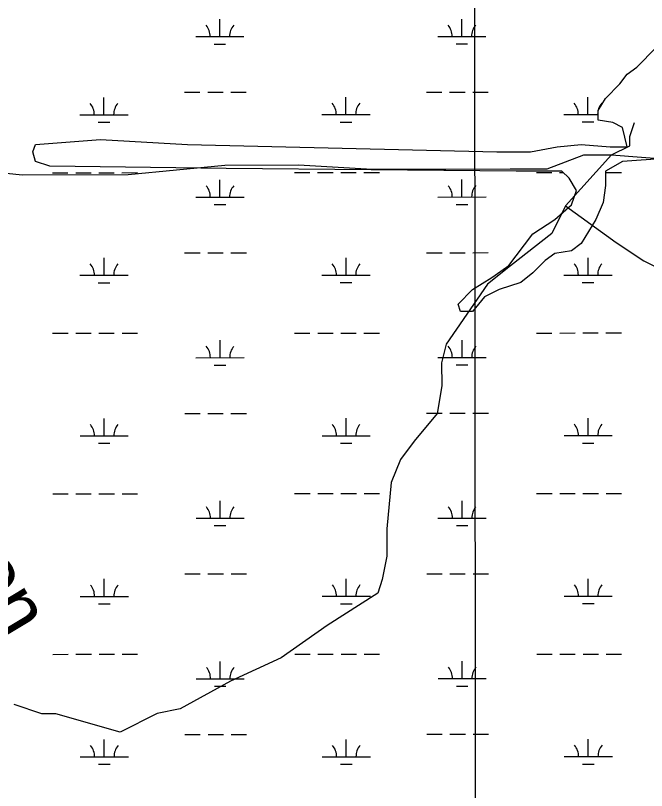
# Model space of a CAD drawing. Extents: x 3279314 to 3317160, y 734079 to 759431.
# Drawn here: x 3311356 to 3312665, y 748094 to 749700 of the extents above; entities that cross this region are included whole.
import ezdxf

# ---------------------------------------------------------------- set-up
doc = ezdxf.new("R2010")
doc.units = 0
for name, color, linetype in [('V-GRID-MAJR', 7, 'Continuous'), ('V-RIVR-IDEN', 7, 'Continuous'), ('V-SITE-VEGE', 7, 'Continuous'), ('V-TOPO-SHOR', 7, 'Continuous'), ('V-WETL-SWMP', 7, 'Continuous')]:
    doc.layers.add(name, color=color, linetype=linetype)

msp = doc.modelspace()

# ---------------------------------------------------------------- linework, layer by layer
at = {"layer": 'V-GRID-MAJR'}
msp.add_spline([(3312317.2, 739470.6), (3312312, 745531.3), (3312306.7, 751593.2), (3312301.4, 757655), (3312301.4, 757656.1)], degree=3, dxfattribs=at)
at = {"layer": 'V-SITE-VEGE'}
for p, q in [((3312644.6, 749593.4), (3312684.7, 749633.6)), ((3312624.5, 749578.4), (3312644.6, 749593.4)), ((3312609.5, 749558.3), (3312624.5, 749578.4)), ((3312579.4, 749528.3), (3312609.5, 749558.3)), ((3312564.4, 749503.2), (3312579.4, 749528.3)), ((3312564.4, 749483.1), (3312564.4, 749503.2)), ((3312594.5, 749478.1), (3312564.4, 749483.1)), ((3312614.5, 749468.1), (3312594.5, 749478.1)), ((3312624.5, 749428), (3312614.5, 749468.1)), ((3311397, 749433), (3311532.3, 749443)), ((3311532.3, 749443), (3311712.6, 749433)), ((3311392, 749417.9), (3311397, 749433)), ((3311712.6, 749433), (3312354, 749417.9)), ((3312424.1, 749417.9), (3312479.2, 749428)), ((3312479.2, 749428), (3312529.3, 749433)), ((3312529.3, 749433), (3312589.5, 749428)), ((3312589.5, 749428), (3312624.5, 749428)), ((3311397, 749397.9), (3311392, 749417.9)), ((3312354, 749417.9), (3312424.1, 749417.9)), ((3311427.1, 749387.9), (3311397, 749397.9)), ((3312614.5, 749397.9), (3312579.4, 749377.8)), ((3312754.8, 749407.9), (3312614.5, 749397.9)), ((3311792.8, 749382.8), (3311427.1, 749387.9)), ((3312394.1, 749377.8), (3311792.8, 749382.8)), ((3312489.3, 749377.8), (3312394.1, 749377.8)), ((3312504.3, 749362.8), (3312489.3, 749377.8)), ((3312519.3, 749337.7), (3312504.3, 749362.8)), ((3312579.4, 749377.8), (3312579.4, 749347.7)), ((3312579.4, 749347.7), (3312574.4, 749312.6)), ((3312509.3, 749307.6), (3312519.3, 749337.7)), ((3312474.2, 749277.5), (3312509.3, 749307.6)), ((3312574.4, 749312.6), (3312559.4, 749277.5)), ((3312429.1, 749247.5), (3312474.2, 749277.5)), ((3312559.4, 749277.5), (3312529.3, 749227.4)), ((3312394.1, 749202.3), (3312429.1, 749247.5)), ((3312529.3, 749227.4), (3312509.3, 749212.4)), ((3312379, 749182.3), (3312394.1, 749202.3)), ((3312474.2, 749207.3), (3312454.2, 749192.3)), ((3312509.3, 749212.4), (3312474.2, 749207.3)), ((3312454.2, 749192.3), (3312429.1, 749167.2)), ((3312344, 749157.2), (3312379, 749182.3)), ((3312303.9, 749132.1), (3312344, 749157.2)), ((3312429.1, 749167.2), (3312404.1, 749147.2)), ((3312404.1, 749147.2), (3312359, 749132.1)), ((3312273.8, 749102), (3312303.9, 749132.1)), ((3312359, 749132.1), (3312328.9, 749117.1)), ((3312328.9, 749117.1), (3312303.9, 749087)), ((3312278.8, 749087), (3312273.8, 749102)), ((3312303.9, 749087), (3312278.8, 749087))]:
    msp.add_line(p, q, dxfattribs=at)
at = {"layer": 'V-TOPO-SHOR'}
for p, q in [((3312644.6, 749593.4), (3312684.7, 749633.6)), ((3312624.5, 749578.4), (3312644.6, 749593.4)), ((3312609.5, 749558.3), (3312624.5, 749578.4)), ((3312579.4, 749528.3), (3312609.5, 749558.3)), ((3312564.4, 749503.2), (3312579.4, 749528.3)), ((3312564.4, 749483.1), (3312564.4, 749503.2)), ((3312594.5, 749478.1), (3312564.4, 749483.1)), ((3312614.5, 749468.1), (3312594.5, 749478.1)), ((3312624.5, 749428), (3312614.5, 749468.1)), ((3311397, 749433), (3311532.3, 749443)), ((3311532.3, 749443), (3311712.6, 749433)), ((3311392, 749417.9), (3311397, 749433)), ((3311712.6, 749433), (3312354, 749417.9)), ((3312424.1, 749417.9), (3312479.2, 749428)), ((3312479.2, 749428), (3312529.3, 749433)), ((3312529.3, 749433), (3312589.5, 749428)), ((3312589.5, 749428), (3312624.5, 749428)), ((3311397, 749397.9), (3311392, 749417.9)), ((3312354, 749417.9), (3312424.1, 749417.9)), ((3311427.1, 749387.9), (3311397, 749397.9)), ((3312614.5, 749397.9), (3312579.4, 749377.8)), ((3312754.8, 749407.9), (3312614.5, 749397.9)), ((3311792.8, 749382.8), (3311427.1, 749387.9)), ((3312394.1, 749377.8), (3311792.8, 749382.8)), ((3312489.3, 749377.8), (3312394.1, 749377.8)), ((3312504.3, 749362.8), (3312489.3, 749377.8)), ((3312519.3, 749337.7), (3312504.3, 749362.8)), ((3312579.4, 749377.8), (3312579.4, 749347.7)), ((3312579.4, 749347.7), (3312574.4, 749312.6)), ((3312509.3, 749307.6), (3312519.3, 749337.7)), ((3312474.2, 749277.5), (3312509.3, 749307.6)), ((3312574.4, 749312.6), (3312559.4, 749277.5)), ((3312429.1, 749247.5), (3312474.2, 749277.5)), ((3312559.4, 749277.5), (3312529.3, 749227.4)), ((3312394.1, 749202.3), (3312429.1, 749247.5)), ((3312529.3, 749227.4), (3312509.3, 749212.4)), ((3312379, 749182.3), (3312394.1, 749202.3)), ((3312474.2, 749207.3), (3312454.2, 749192.3)), ((3312509.3, 749212.4), (3312474.2, 749207.3)), ((3312454.2, 749192.3), (3312429.1, 749167.2)), ((3312344, 749157.2), (3312379, 749182.3)), ((3312303.9, 749132.1), (3312344, 749157.2)), ((3312429.1, 749167.2), (3312404.1, 749147.2)), ((3312404.1, 749147.2), (3312359, 749132.1)), ((3312273.8, 749102), (3312303.9, 749132.1)), ((3312359, 749132.1), (3312328.9, 749117.1)), ((3312328.9, 749117.1), (3312303.9, 749087)), ((3312278.8, 749087), (3312273.8, 749102)), ((3312303.9, 749087), (3312278.8, 749087))]:
    msp.add_line(p, q, dxfattribs=at)
for points in [[(3312591.9, 749411.3), (3312716.1, 749402), (3312907, 749421.5), (3313088.5, 749383.8), (3313145.8, 749393.5), (3313193.5, 749393.6), (3313269.9, 749403.3), (3313327.1, 749422.5), (3313432.2, 749413.2), (3313460.8, 749413.3), (3313919.2, 749414.4), (3313986, 749405), (3314024.2, 749405.1), (3314186.4, 749453.2), (3314262.7, 749501.1), (3314358.1, 749539.5), (3314453.5, 749578), (3314558.4, 749625.9), (3314625.1, 749683.4), (3314701.5, 749693.1), (3314768.3, 749693.3), (3314835.2, 749683.9), (3314883, 749655.4), (3314911.7, 749626.8)], [(3310376.2, 749632.8), (3310424.2, 749549.4), (3310433.8, 749511.2), (3310462.5, 749463.5), (3310500.8, 749435), (3310567.7, 749416), (3310596.4, 749397), (3310634.6, 749368.5), (3310711, 749359.1), (3310921, 749397.8), (3311102.4, 749398.2), (3311369.9, 749370.2), (3311589.5, 749370.7), (3311789.9, 749390.3), (3311942.7, 749390.6), (3312095.5, 749381.4), (3312248.3, 749381.8), (3312381.9, 749382.1), (3312458.3, 749382.3), (3312534.7, 749411.1), (3312591.9, 749411.3), (3312630.1, 749430.4), (3312630, 749449.5), (3312639.5, 749478.2)], [(3312591.9, 749411.3), (3312496.7, 749306), (3312468.2, 749248.6), (3312382.4, 749181.6), (3312334.8, 749143.3), (3312249.1, 749019), (3312239.7, 748980.7), (3312239.8, 748933), (3312230.4, 748875.7), (3312182.8, 748818.3), (3312154.2, 748780), (3312135.2, 748732.2), (3312125.9, 748636.7), (3312126, 748579.5), (3312116.6, 748531.7), (3312107.1, 748503), (3312002.2, 748435.9), (3311906.9, 748368.9), (3311802, 748320.9), (3311697.1, 748263.3), (3311649.4, 748253.7), (3311573.1, 748215.3), (3311439.3, 748253.2), (3311410.7, 748253.1), (3311353.3, 748272.1)], [(3312496.7, 749306), (3312601.9, 749229.9), (3312659.3, 749191.8), (3312735.8, 749153.8), (3312783.6, 749115.7), (3312841, 749068.1), (3312898.5, 748972.8), (3312946.5, 748886.9)]]:
    msp.add_lwpolyline(points, dxfattribs=at)
at = {"layer": 'V-WETL-SWMP'}
for p, q in [((3311779.7, 749656.5), (3311779.7, 749692.5)), ((3312281.6, 749656.7), (3312281.6, 749692.7)), ((3311729.7, 749656.5), (3311829.7, 749656.5)), ((3312231.6, 749656.7), (3312331.6, 749656.8)), ((3311767.7, 749641), (3311791.7, 749641.1)), ((3312269.6, 749641.3), (3312293.6, 749641.3)), ((3312644.6, 749593.4), (3312684.7, 749633.6)), ((3312644.6, 749593.4), (3312684.7, 749633.6)), ((3312624.5, 749578.4), (3312644.6, 749593.4)), ((3312624.5, 749578.4), (3312644.6, 749593.4)), ((3312609.5, 749558.3), (3312624.5, 749578.4)), ((3312609.5, 749558.3), (3312624.5, 749578.4)), ((3312579.4, 749528.3), (3312609.5, 749558.3)), ((3312579.4, 749528.3), (3312609.5, 749558.3)), ((3311706.4, 749541), (3311738.4, 749541)), ((3311754.4, 749541), (3311786.4, 749541.1)), ((3311802.4, 749541.1), (3311834.4, 749541.1)), ((3312208.3, 749541.3), (3312240.3, 749541.3)), ((3312256.3, 749541.3), (3312288.3, 749541.3)), ((3312304.3, 749541.3), (3312336.3, 749541.3)), ((3311539.3, 749494.5), (3311539.3, 749530.5)), ((3312041.3, 749494.8), (3312041.2, 749530.8)), ((3312543.2, 749495), (3312543.1, 749531)), ((3312564.4, 749503.2), (3312579.4, 749528.3)), ((3312564.4, 749503.2), (3312579.4, 749528.3)), ((3311489.3, 749494.5), (3311589.3, 749494.5)), ((3311991.3, 749494.7), (3312091.3, 749494.8)), ((3312493.2, 749495), (3312564.4, 749495)), ((3312564.4, 749483.1), (3312564.4, 749503.2)), ((3312564.4, 749483.1), (3312564.4, 749503.2)), ((3311527.4, 749479.1), (3311551.4, 749479.1)), ((3312029.3, 749479.3), (3312053.3, 749479.3)), ((3312531.2, 749479.6), (3312555.2, 749479.6)), ((3312594.5, 749478.1), (3312564.4, 749483.1)), ((3312594.5, 749478.1), (3312564.4, 749483.1)), ((3312614.5, 749468.1), (3312594.5, 749478.1)), ((3312614.5, 749468.1), (3312594.5, 749478.1)), ((3312624.5, 749428), (3312614.5, 749468.1)), ((3312624.5, 749428), (3312614.5, 749468.1)), ((3311397, 749433), (3311532.3, 749443)), ((3311397, 749433), (3311532.3, 749443)), ((3311532.3, 749443), (3311712.6, 749433)), ((3311532.3, 749443), (3311712.6, 749433)), ((3311392, 749417.9), (3311397, 749433)), ((3311392, 749417.9), (3311397, 749433)), ((3311712.6, 749433), (3312354, 749417.9)), ((3311712.6, 749433), (3312354, 749417.9)), ((3312424.1, 749417.9), (3312479.2, 749428)), ((3312424.1, 749417.9), (3312479.2, 749428)), ((3312479.2, 749428), (3312529.3, 749433)), ((3312479.2, 749428), (3312529.3, 749433)), ((3312529.3, 749433), (3312589.5, 749428)), ((3312529.3, 749433), (3312589.5, 749428)), ((3312589.5, 749428), (3312624.5, 749428)), ((3312589.5, 749428), (3312624.5, 749428)), ((3311397, 749397.9), (3311392, 749417.9)), ((3311397, 749397.9), (3311392, 749417.9)), ((3312354, 749417.9), (3312424.1, 749417.9)), ((3312354, 749417.9), (3312424.1, 749417.9)), ((3311427.1, 749387.9), (3311397, 749397.9)), ((3311427.1, 749387.9), (3311397, 749397.9)), ((3312614.5, 749397.9), (3312579.4, 749377.8)), ((3312614.5, 749397.9), (3312579.4, 749377.8)), ((3312754.8, 749407.9), (3312614.5, 749397.9)), ((3312754.8, 749407.9), (3312614.5, 749397.9)), ((3311792.8, 749382.8), (3311427.1, 749387.9)), ((3311792.8, 749382.8), (3311427.1, 749387.9)), ((3312394.1, 749377.8), (3311792.8, 749382.8)), ((3312394.1, 749377.8), (3311792.8, 749382.8)), ((3311432.6, 749374.4), (3311464.6, 749374.4)), ((3311480.6, 749374.4), (3311512.6, 749374.4)), ((3311528.6, 749374.4), (3311560.6, 749374.4)), ((3311576.6, 749374.4), (3311608.6, 749374.5)), ((3311934.5, 749374.6), (3311966.5, 749374.6)), ((3311982.5, 749374.7), (3312014.5, 749374.7)), ((3312030.5, 749374.7), (3312062.5, 749374.7)), ((3312078.5, 749374.7), (3312110.5, 749374.7)), ((3312489.3, 749377.8), (3312394.1, 749377.8)), ((3312489.3, 749377.8), (3312394.1, 749377.8)), ((3312436.4, 749374.9), (3312468.4, 749374.9)), ((3312484.4, 749374.9), (3312492.2, 749374.9)), ((3312504.3, 749362.8), (3312489.3, 749377.8)), ((3312504.3, 749362.8), (3312489.3, 749377.8)), ((3312519.3, 749337.7), (3312504.3, 749362.8)), ((3312519.3, 749337.7), (3312504.3, 749362.8)), ((3312579.4, 749377.8), (3312579.4, 749347.7)), ((3312579.4, 749377.8), (3312579.4, 749347.7)), ((3312580.4, 749375), (3312612.4, 749375)), ((3311779.9, 749323.8), (3311779.9, 749359.8)), ((3312281.8, 749324.1), (3312281.8, 749360.1)), ((3312579.4, 749347.7), (3312574.4, 749312.6)), ((3312579.4, 749347.7), (3312574.4, 749312.6)), ((3312509.3, 749307.6), (3312519.3, 749337.7)), ((3312509.3, 749307.6), (3312519.3, 749337.7)), ((3311729.9, 749323.8), (3311829.9, 749323.8)), ((3312231.8, 749324), (3312331.8, 749324.1)), ((3311767.9, 749308.4), (3311791.9, 749308.4)), ((3312269.8, 749308.6), (3312293.8, 749308.6)), ((3312474.2, 749277.5), (3312509.3, 749307.6)), ((3312474.2, 749277.5), (3312509.3, 749307.6)), ((3312574.4, 749312.6), (3312559.4, 749277.5)), ((3312574.4, 749312.6), (3312559.4, 749277.5)), ((3312429.1, 749247.5), (3312474.2, 749277.5)), ((3312429.1, 749247.5), (3312474.2, 749277.5)), ((3312559.4, 749277.5), (3312529.3, 749227.4)), ((3312559.4, 749277.5), (3312529.3, 749227.4)), ((3312394.1, 749202.3), (3312429.1, 749247.5)), ((3312394.1, 749202.3), (3312429.1, 749247.5)), ((3312529.3, 749227.4), (3312509.3, 749212.4)), ((3312529.3, 749227.4), (3312509.3, 749212.4)), ((3311706.6, 749208.3), (3311738.6, 749208.4)), ((3311754.6, 749208.4), (3311786.6, 749208.4)), ((3311802.6, 749208.4), (3311834.6, 749208.4)), ((3312208.5, 749208.6), (3312240.5, 749208.6)), ((3312256.5, 749208.6), (3312288.5, 749208.6)), ((3312304.5, 749208.6), (3312336.5, 749208.7)), ((3312379, 749182.3), (3312394.1, 749202.3)), ((3312379, 749182.3), (3312394.1, 749202.3)), ((3312474.2, 749207.3), (3312454.2, 749192.3)), ((3312474.2, 749207.3), (3312454.2, 749192.3)), ((3312509.3, 749212.4), (3312474.2, 749207.3)), ((3312509.3, 749212.4), (3312474.2, 749207.3)), ((3311539.5, 749161.8), (3311539.5, 749197.8)), ((3312041.4, 749162.1), (3312041.4, 749198.1)), ((3312454.2, 749192.3), (3312429.1, 749167.2)), ((3312454.2, 749192.3), (3312429.1, 749167.2)), ((3312543.3, 749162.3), (3312543.3, 749198.3)), ((3312344, 749157.2), (3312379, 749182.3)), ((3312344, 749157.2), (3312379, 749182.3)), ((3311489.5, 749161.8), (3311589.5, 749161.9)), ((3311991.4, 749162.1), (3312091.4, 749162.1)), ((3312303.9, 749132.1), (3312344, 749157.2)), ((3312303.9, 749132.1), (3312344, 749157.2)), ((3312429.1, 749167.2), (3312404.1, 749147.2)), ((3312429.1, 749167.2), (3312404.1, 749147.2)), ((3312493.3, 749162.3), (3312593.3, 749162.4)), ((3311527.5, 749146.4), (3311551.5, 749146.4)), ((3312029.4, 749146.6), (3312053.4, 749146.7)), ((3312404.1, 749147.2), (3312359, 749132.1)), ((3312404.1, 749147.2), (3312359, 749132.1)), ((3312531.3, 749146.9), (3312555.3, 749146.9)), ((3312273.8, 749102), (3312303.9, 749132.1)), ((3312273.8, 749102), (3312303.9, 749132.1)), ((3312359, 749132.1), (3312328.9, 749117.1)), ((3312359, 749132.1), (3312328.9, 749117.1)), ((3312328.9, 749117.1), (3312303.9, 749087)), ((3312328.9, 749117.1), (3312303.9, 749087)), ((3312278.8, 749087), (3312273.8, 749102)), ((3312278.8, 749087), (3312273.8, 749102)), ((3312303.9, 749087), (3312278.8, 749087)), ((3312303.9, 749087), (3312278.8, 749087)), ((3311432.7, 749041.7), (3311464.7, 749041.7)), ((3311480.7, 749041.7), (3311512.7, 749041.7)), ((3311528.7, 749041.7), (3311560.7, 749041.8)), ((3311576.7, 749041.8), (3311608.7, 749041.8)), ((3311934.6, 749042), (3311966.6, 749042)), ((3311982.6, 749042), (3312014.6, 749042)), ((3312030.6, 749042), (3312062.6, 749042)), ((3312078.6, 749042), (3312110.6, 749042)), ((3312436.5, 749042.2), (3312468.5, 749042.2)), ((3312484.5, 749042.2), (3312516.5, 749042.3)), ((3312532.5, 749042.3), (3312564.5, 749042.3)), ((3312580.5, 749042.3), (3312612.5, 749042.3)), ((3311780.1, 748991.1), (3311780.1, 749027.1)), ((3312282, 748991.4), (3312282, 749027.4)), ((3311730.1, 748991.1), (3311830.1, 748991.2)), ((3312232, 748991.4), (3312332, 748991.4)), ((3311768.1, 748975.7), (3311792.1, 748975.7)), ((3312270, 748976), (3312294, 748976)), ((3311539.7, 748829.1), (3311539.7, 748865.1)), ((3311706.7, 748875.7), (3311738.7, 748875.7)), ((3311754.7, 748875.7), (3311786.7, 748875.7)), ((3311802.7, 748875.7), (3311834.7, 748875.7)), ((3312041.6, 748829.4), (3312041.6, 748865.4)), ((3312208.6, 748875.9), (3312240.6, 748875.9)), ((3312256.6, 748875.9), (3312288.6, 748876)), ((3312304.6, 748876), (3312336.6, 748876)), ((3312543.5, 748829.7), (3312543.5, 748865.7)), ((3311489.7, 748829.1), (3311589.7, 748829.2)), ((3311991.6, 748829.4), (3312091.6, 748829.4)), ((3312493.5, 748829.6), (3312593.5, 748829.7)), ((3311527.7, 748813.7), (3311551.7, 748813.7)), ((3312029.6, 748814), (3312053.6, 748814)), ((3312531.5, 748814.2), (3312555.5, 748814.2)), ((3311432.9, 748709), (3311464.9, 748709)), ((3311480.9, 748709), (3311512.9, 748709.1)), ((3311528.9, 748709.1), (3311560.9, 748709.1)), ((3311576.9, 748709.1), (3311608.9, 748709.1)), ((3311934.8, 748709.3), (3311966.8, 748709.3)), ((3311982.8, 748709.3), (3312014.8, 748709.3)), ((3312030.8, 748709.3), (3312062.8, 748709.3)), ((3312078.8, 748709.4), (3312110.8, 748709.4)), ((3312436.7, 748709.5), (3312468.7, 748709.6)), ((3312484.7, 748709.6), (3312516.7, 748709.6)), ((3312532.7, 748709.6), (3312564.7, 748709.6)), ((3312580.7, 748709.6), (3312612.7, 748709.6)), ((3311780.2, 748658.5), (3311780.2, 748694.5)), ((3312282.1, 748658.7), (3312282.1, 748694.7)), ((3311730.2, 748658.4), (3311830.2, 748658.5)), ((3312232.1, 748658.7), (3312332.1, 748658.7)), ((3311768.2, 748643), (3311792.2, 748643)), ((3312270.2, 748643.3), (3312294.2, 748643.3)), ((3312208.8, 748543.2), (3312240.8, 748543.3)), ((3312256.8, 748543.3), (3312288.8, 748543.3)), ((3312304.8, 748543.3), (3312336.8, 748543.3)), ((3311539.9, 748496.5), (3311539.8, 748532.5)), ((3311706.9, 748543), (3311738.9, 748543)), ((3311754.9, 748543), (3311786.9, 748543)), ((3311802.9, 748543), (3311834.9, 748543.1)), ((3312041.8, 748496.7), (3312041.7, 748532.7)), ((3312543.7, 748497), (3312543.6, 748533)), ((3311489.9, 748496.4), (3311589.9, 748496.5)), ((3311991.8, 748496.7), (3312091.8, 748496.8)), ((3312493.7, 748497), (3312593.7, 748497)), ((3311527.9, 748481), (3311551.9, 748481.1)), ((3312029.8, 748481.3), (3312053.8, 748481.3)), ((3312531.7, 748481.5), (3312555.7, 748481.6)), ((3311433.1, 748376.3), (3311465.1, 748376.4)), ((3311481.1, 748376.4), (3311513.1, 748376.4)), ((3311529.1, 748376.4), (3311561.1, 748376.4)), ((3311577.1, 748376.4), (3311609.1, 748376.4)), ((3311935, 748376.6), (3311967, 748376.6)), ((3311983, 748376.6), (3312015, 748376.6)), ((3312031, 748376.7), (3312063, 748376.7)), ((3312079, 748376.7), (3312111, 748376.7)), ((3312436.9, 748376.9), (3312468.9, 748376.9)), ((3312484.9, 748376.9), (3312516.9, 748376.9)), ((3312532.9, 748376.9), (3312564.9, 748376.9)), ((3312580.9, 748376.9), (3312612.9, 748377)), ((3311780.4, 748325.8), (3311780.4, 748361.8)), ((3312282.3, 748326), (3312282.3, 748362)), ((3311730.4, 748325.8), (3311830.4, 748325.8)), ((3312232.3, 748326), (3312332.3, 748326.1)), ((3311768.4, 748310.3), (3311792.4, 748310.4)), ((3312270.3, 748310.6), (3312294.3, 748310.6)), ((3311707.1, 748210.3), (3311739.1, 748210.3)), ((3311755.1, 748210.3), (3311787.1, 748210.4)), ((3311803.1, 748210.4), (3311835.1, 748210.4)), ((3312209, 748210.6), (3312241, 748210.6)), ((3312257, 748210.6), (3312289, 748210.6)), ((3312305, 748210.6), (3312337, 748210.6)), ((3311540, 748163.8), (3311540, 748199.8)), ((3312041.9, 748164.1), (3312041.9, 748200.1)), ((3312543.8, 748164.3), (3312543.8, 748200.3)), ((3311490, 748163.8), (3311590, 748163.8)), ((3311991.9, 748164), (3312091.9, 748164.1)), ((3312493.8, 748164.3), (3312593.8, 748164.3)), ((3311528, 748148.4), (3311552, 748148.4)), ((3312029.9, 748148.6), (3312053.9, 748148.6)), ((3312531.8, 748148.9), (3312555.8, 748148.9))]:
    msp.add_line(p, q, dxfattribs=at)
for centre, start, end in [((3311724.5, 749656.9), 359.2573, 40.801), ((3311835, 749657), 139.2573, 180.801), ((3312226.4, 749657.2), 359.2573, 40.801), ((3312336.9, 749657.2), 139.2573, 180.801), ((3311484.1, 749494.9), 359.2573, 40.801), ((3311594.6, 749495), 139.2573, 180.801), ((3311986, 749495.2), 359.2573, 40.801), ((3312096.5, 749495.3), 139.2573, 180.801), ((3312487.9, 749495.5), 359.2573, 40.801), ((3312598.4, 749495.5), 139.2573, 180.801), ((3311724.7, 749324.3), 359.2573, 40.801), ((3311835.1, 749324.3), 139.2573, 180.801), ((3312226.6, 749324.5), 359.2573, 40.801), ((3312337.1, 749324.6), 139.2573, 180.801), ((3312488.1, 749162.8), 359.2573, 40.801), ((3312598.6, 749162.8), 139.2573, 180.801), ((3311484.3, 749162.3), 359.2573, 40.801), ((3311594.8, 749162.3), 139.2573, 180.801), ((3311986.2, 749162.5), 359.2573, 40.801), ((3312096.7, 749162.6), 139.2573, 180.801), ((3311724.8, 748991.6), 359.2573, 40.801), ((3311835.3, 748991.6), 139.2573, 180.801), ((3312226.7, 748991.8), 359.2573, 40.801), ((3312337.2, 748991.9), 139.2573, 180.801), ((3311484.4, 748829.6), 359.2573, 40.801), ((3311594.9, 748829.7), 139.2573, 180.801), ((3311986.3, 748829.9), 359.2573, 40.801), ((3312096.8, 748829.9), 139.2573, 180.801), ((3312488.3, 748830.1), 359.2573, 40.801), ((3312598.7, 748830.2), 139.2573, 180.801), ((3311725, 748658.9), 359.2573, 40.801), ((3311835.5, 748659), 139.2573, 180.801), ((3312226.9, 748659.2), 359.2573, 40.801), ((3312337.4, 748659.2), 139.2573, 180.801), ((3311484.6, 748496.9), 359.2573, 40.801), ((3311595.1, 748497), 139.2573, 180.801), ((3311986.5, 748497.2), 359.2573, 40.801), ((3312097, 748497.2), 139.2573, 180.801), ((3312488.4, 748497.4), 359.2573, 40.801), ((3312598.9, 748497.5), 139.2573, 180.801), ((3311725.2, 748326.2), 359.2573, 40.801), ((3311835.7, 748326.3), 139.2573, 180.801), ((3312227.1, 748326.5), 359.2573, 40.801), ((3312337.6, 748326.5), 139.2573, 180.801), ((3311484.8, 748164.2), 359.2573, 40.801), ((3311595.3, 748164.3), 139.2573, 180.801), ((3311986.7, 748164.5), 359.2573, 40.801), ((3312097.2, 748164.6), 139.2573, 180.801), ((3312488.6, 748164.8), 359.2573, 40.801), ((3312599.1, 748164.8), 139.2573, 180.801)]:
    msp.add_arc(centre, 35.2, start, end, dxfattribs=at)

# ---------------------------------------------------------------- texts
at = {"layer": 'V-RIVR-IDEN'}
msp.add_text('Baton', height=116, rotation=300.913, dxfattribs=at).set_placement((3311128.2, 748751.1))

doc.saveas('drawing.dxf')
